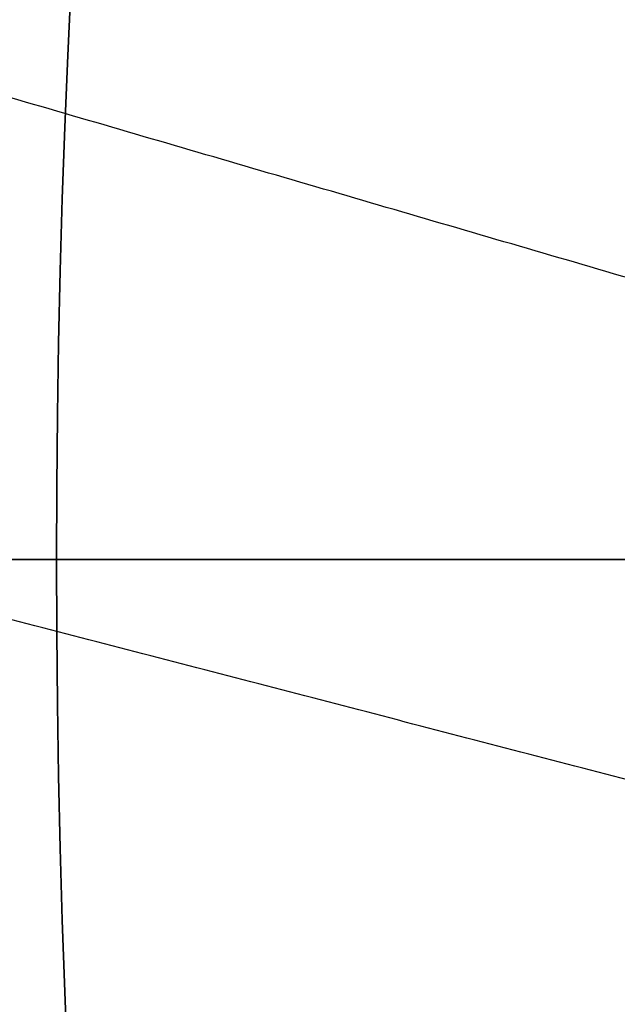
# Model space of a CAD drawing. Header units: millimetres. Extents: x 0 to 290, y -65 to 65.
# Tile 372 of 656: x 206.645 to 207.542, y -19.168 to -17.689. Entities that reach past the tile are written whole.
import ezdxf

# ---------------------------------------------------------------- set-up
doc = ezdxf.new("R2010")
doc.units = ezdxf.units.MM
doc.layers.add('Layer 01', color=18, linetype='Continuous', true_color=0x000000)

# ---------------------------------------------------------------- blocks, each defined once
blk = doc.blocks.new('Block 01')
at = {"layer": 'Layer 01'}
blk.add_line((204.5, -18.5, -67), (208.0087, -18.5, -67), dxfattribs=at)
blk.add_open_spline([(211.7021, -4.8532, -60.311), (211.4199, -5.0696, -60.2936), (211.1427, -5.2961, -60.2742), (210.607, -5.7634, -60.2313), (210.3477, -6.0046, -60.2078), (209.5958, -6.7506, -60.1303), (209.1288, -7.2778, -60.0693), (208.2664, -8.3941, -59.9235), (207.8687, -8.9879, -59.8379), (207.1694, -10.2079, -59.6419), (206.8656, -10.8358, -59.5314), (206.4786, -11.8039, -59.3443), (206.3611, -12.131, -59.2784), (206.1495, -12.7941, -59.1388), (206.0552, -13.1312, -59.0649), (205.8101, -14.1487, -58.8325), (205.6986, -14.8269, -58.6654), (205.5738, -16.1822, -58.3061), (205.5603, -16.8594, -58.114), (205.6301, -18.2126, -57.7042), (205.7148, -18.8934, -57.4847), (206.1037, -20.8706, -56.8096), (206.5384, -22.1195, -56.3325), (207.4345, -23.8999, -55.5894), (207.7761, -24.4788, -55.3365), (208.5213, -25.5746, -54.8386), (208.927, -26.0959, -54.592), (209.8027, -27.0882, -54.1064), (210.2726, -27.5593, -53.8675), (211.0274, -28.2285, -53.5181), (211.2877, -28.4456, -53.403), (211.8186, -28.8618, -53.1792), (212.0898, -29.0617, -53.0701), (213.4752, -30.0207, -52.5404), (214.6747, -30.6611, -52.1653), (215.9754, -31.1697, -51.8596)], degree=3, knots=[-34.032879, -34.032879, -34.032879, -34.032879, -32.969351, -32.969351, -31.905824, -31.905824, -29.778769, -29.778769, -27.651714, -27.651714, -25.524659, -25.524659, -24.461132, -24.461132, -23.397604, -23.397604, -21.270549, -21.270549, -19.143494, -19.143494, -17.016439, -17.016439, -12.76233, -12.76233, -10.635275, -10.635275, -8.50822, -8.50822, -6.381165, -6.381165, -5.317637, -5.317637, -4.25411, -4.25411, 0, 0, 0, 0], dxfattribs=at)
for points in [[(208.6085, -18.3837, -60.8073), (207.101, -17.9436, -59.3631), (205.5936, -17.5036, -57.9189)], [(208.626, -19.1087, -60.4903), (207.1427, -18.723, -59.0753), (205.6593, -18.3373, -57.6604)]]:
    blk.add_open_spline(points, degree=2, dxfattribs=at)

msp = doc.modelspace()

# ---------------------------------------------------------------- linework, layer by layer
at = {"layer": 'Layer 01'}
for p, q in [((206.7, -18.5, -87), (204.5, -18.5, -87)), ((206.7, -18.5, -67), (204.5, -18.5, -67)), ((204.55, -18.5, -90.9), (207.644, -18.5, -90.9)), ((204.55, -18.5, -87), (209.15, -18.5, -87)), ((206.7, -18.5, -68.4), (206.7, -18.5, -67)), ((208.7, -18.5, -68.4), (206.7, -18.5, -68.4)), ((209, -18.5, -85.6), (206.7, -18.5, -85.6)), ((206.7, -18.5, -85.6), (206.7, -18.5, -87))]:
    msp.add_line(p, q, dxfattribs=at)
for centre in [(223.5, -18.5, -68.4), (223.5, -18.5, -87), (223.5, -18.5, -67.7)]:
    msp.add_arc(centre, 16.8, 90, 270, dxfattribs=at)
at = {"layer": 'Layer 01', "extrusion": (-3.9443e-31, 2.53765e-15, -1)}
for centre in [(-223.5, -18.5, 67), (-223.5, -18.5, 85.6)]:
    msp.add_arc(centre, 16.8, 270, 90, dxfattribs=at)
at = {"layer": 'Layer 01', "extrusion": (0, 0, -1)}
msp.add_arc((-223.5, -18.5, 86.3), 16.8, 270, 90, dxfattribs=at)

# ---------------------------------------------------------------- block references
at = {"layer": 'Layer 01'}
msp.add_blockref('Block 01', (0, 0), dxfattribs=at)

doc.saveas('drawing.dxf')
